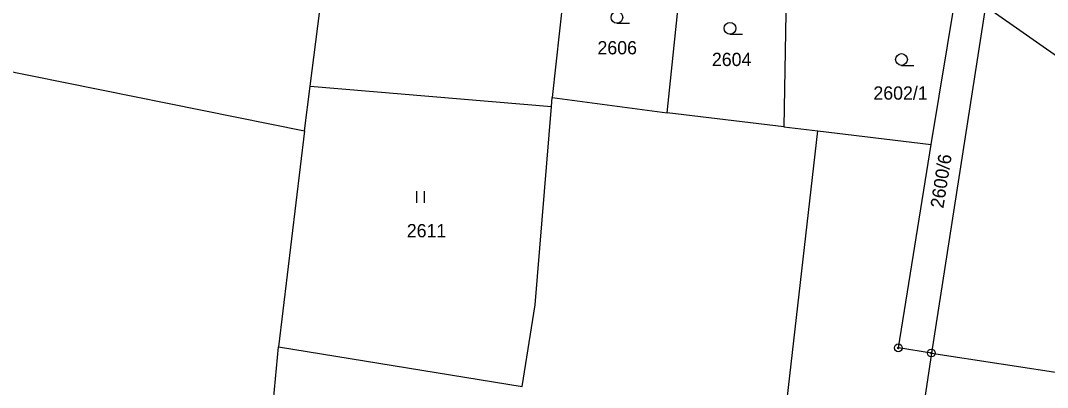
# Model space of a CAD drawing. Extents: x -755819 to -753140, y -1169796 to -1166000.
# Drawn here: x -754724.8 to -754593.2, y -1168458.5 to -1168411.4 of the extents above; entities that cross this region are included whole.
import ezdxf

# ---------------------------------------------------------------- set-up
doc = ezdxf.new("R2010")
doc.units = 0
for name, color, linetype in [('Vrstva 1', 7, 'Continuous'), ('Vrstva 18', 7, 'Continuous'), ('Vrstva 24', 7, 'Continuous'), ('Vrstva 25', 7, 'Continuous'), ('Vrstva 6', 7, 'Continuous')]:
    doc.layers.add(name, color=color, linetype=linetype)

msp = doc.modelspace()

# ---------------------------------------------------------------- linework, layer by layer
at = {"layer": 'Vrstva 1'}
for p, q in [((-754687.7, -1168419.85), (-754685.44, -1168402.01)), ((-754654.88, -1168404.77), (-754656.69, -1168421.27)), ((-754641.95, -1168423.26), (-754640.21, -1168406.47)), ((-754608.13, -1168427.31), (-754604.79, -1168407.06)), ((-754601.19, -1168409.58), (-754608.11, -1168454.05)), ((-754601.19, -1168409.58), (-754560.12, -1168438.32)), ((-754626.76, -1168410.45), (-754627, -1168425.05)), ((-754729.21, -1168417.3), (-754688.42, -1168425.56)), ((-754688.42, -1168425.56), (-754687.7, -1168419.85)), ((-754687.7, -1168419.85), (-754656.78, -1168422.42)), ((-754656.78, -1168422.42), (-754656.69, -1168421.27)), ((-754656.69, -1168421.27), (-754641.95, -1168423.26)), ((-754658.87, -1168447.87), (-754656.78, -1168422.42)), ((-754627, -1168425.05), (-754641.95, -1168423.26)), ((-754688.42, -1168425.56), (-754691.75, -1168453.26)), ((-754627, -1168425.05), (-754622.66, -1168425.57)), ((-754622.66, -1168425.57), (-754608.13, -1168427.31)), ((-754612.34, -1168453.39), (-754608.13, -1168427.31)), ((-754660.56, -1168458.36), (-754658.87, -1168447.87)), ((-754691.75, -1168453.26), (-754660.56, -1168458.36)), ((-754608.11, -1168454.05), (-754612.34, -1168453.39)), ((-754608.11, -1168454.05), (-754563.64, -1168460.96))]:
    msp.add_line(p, q, dxfattribs=at)
at = {"layer": 'Vrstva 24'}
for centre, radius in [((-754612.34, -1168453.39), 0.5), ((-754612.34, -1168453.39), 0.1), ((-754608.11, -1168454.05), 0.5), ((-754608.11, -1168454.05), 0.1)]:
    msp.add_circle(centre, radius, dxfattribs=at)
at = {"layer": 'Vrstva 25'}
for p, q in [((-754648.4, -1168411.76), (-754646.8, -1168411.76)), ((-754633.92, -1168413.16), (-754632.32, -1168413.16)), ((-754611.94, -1168417.16), (-754610.34, -1168417.16)), ((-754674.05, -1168434.79), (-754674.05, -1168433.29)), ((-754673.05, -1168434.79), (-754673.05, -1168433.29))]:
    msp.add_line(p, q, dxfattribs=at)
for centre in [(-754648.4, -1168411.01), (-754633.92, -1168412.41), (-754611.94, -1168416.41)]:
    msp.add_circle(centre, 0.75, dxfattribs=at)
at = {"layer": 'Vrstva 6'}
for p, q in [((-754626.8, -1168461.89), (-754622.66, -1168425.57)), ((-754703.89, -1168578.12), (-754691.75, -1168453.26)), ((-754608.11, -1168454.05), (-754610.08, -1168467.32))]:
    msp.add_line(p, q, dxfattribs=at)

# ---------------------------------------------------------------- texts
at = {"layer": 'Vrstva 18'}
for s, p in [('2606', (-754650.89, -1168415.75)), ('2604', (-754636.23, -1168417.25)), ('2602/1', (-754615.54, -1168421.56)), ('2611', (-754675.32, -1168439.21))]:
    msp.add_text(s, height=1.7, dxfattribs=at).set_placement(p)
msp.add_text('2600/6', height=1.7, rotation=81.0162, dxfattribs=at).set_placement((-754606.58, -1168435.56))

doc.saveas('drawing.dxf')
